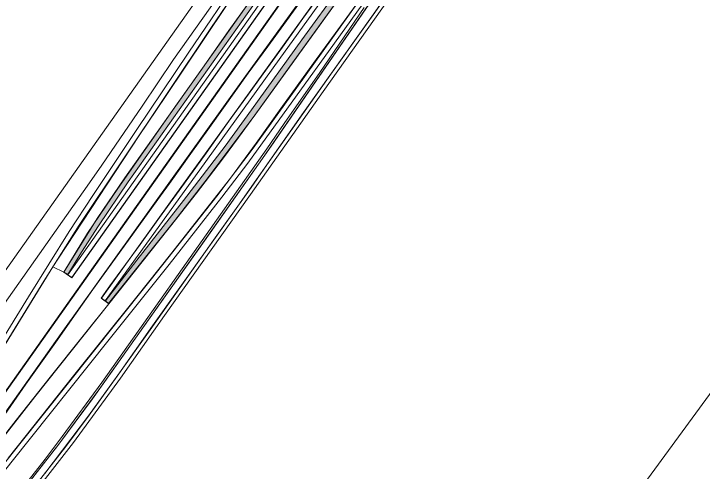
# Model space of a CAD drawing. Extents: x 2356431 to 2371438, y 6972864 to 6982525.
# Drawn here: x 2370448.4 to 2370511.5, y 6981435.2 to 6981477.2 of the extents above; entities that cross this region are included whole.
import ezdxf

# ---------------------------------------------------------------- set-up
doc = ezdxf.new("R2010")
doc.units = 0
doc.header["$LTSCALE"] = 5.6
for name, color, linetype, lineweight in [('1', 7, 'Continuous', 25), ('10', 7, 'Continuous', 13), ('11', 7, 'Continuous', 13), ('13', 7, 'Continuous', 13), ('62', 7, 'Continuous', 25), ('9', 7, 'Continuous', 13)]:
    doc.layers.add(name, color=color, linetype=linetype, lineweight=lineweight)

msp = doc.modelspace()

# ---------------------------------------------------------------- hatches: boundary and pattern name
at = {"layer": '10'}
for points in [[(2370452.949, 6981453.487), (2370455.997, 6981458.397), (2370458.545, 6981462.137), (2370478.706, 6981490.648), (2370479.097, 6981490.396), (2370458.844, 6981461.777), (2370456.128, 6981457.741), (2370454.577, 6981455.313), (2370453.325, 6981453.263)], [(2370456.753, 6981450.852), (2370459.632, 6981454.595), (2370463.92, 6981460.061), (2370467.737, 6981465.03), (2370470.141, 6981468.376), (2370474.749, 6981474.777), (2370478.274, 6981479.642), (2370478.686, 6981479.339), (2370470.528, 6981468.011), (2370466.078, 6981462.047), (2370463.114, 6981458.234), (2370457.046, 6981450.615)]]:
    msp.add_hatch(color=256, dxfattribs=at).paths.add_polyline_path(points)

# ---------------------------------------------------------------- linework, layer by layer
at = {"layer": '1', "lineweight": 13}
msp.add_lwpolyline([(2370359.058, 6981371.686), (2370521.887, 6981610.181), (2370526.335, 6981821.134), (2370603.448, 6981839.65), (2370623.649, 6981594.663), (2370420.032, 6981316.493)], close=True, dxfattribs=at)
at = {"layer": '10'}
for points in [[(2370502.07, 6981521.401), (2370503.399, 6981522.837), (2370504.782, 6981524.332), (2370507.283, 6981526.965), (2370498.731, 6981514.811), (2370491.472, 6981504.557), (2370389.594, 6981360.507), (2370388.304, 6981361.488), (2370394.025, 6981369.562), (2370406.452, 6981387.148), (2370413.815, 6981398.493), (2370439.499, 6981434.83), (2370446.459, 6981445.125), (2370451.934, 6981453.981), (2370452.933, 6981453.485), (2370453.674, 6981452.979)], [(2370453.319, 6981453.245), (2370490.495, 6981505.835), (2370490.733, 6981505.402), (2370453.681, 6981453.012)], [(2370389.594, 6981360.506), (2370403.112, 6981379.577), (2370416.673, 6981398.861), (2370436.092, 6981426.283), (2370455.306, 6981453.47), (2370469.701, 6981473.822), (2370481.401, 6981490.343), (2370491.266, 6981504.411), (2370491.807, 6981503.284), (2370484.764, 6981492.889), (2370481.708, 6981488.194), (2370469.195, 6981470.906), (2370452.703, 6981447.859), (2370436.819, 6981425.42), (2370390.583, 6981359.884)], [(2370456.404, 6981451.096), (2370462.732, 6981459.931), (2370469.373, 6981469.162), (2370475.504, 6981477.655), (2370483.061, 6981488.123), (2370487.582, 6981494.433), (2370490.05, 6981497.77), (2370492.821, 6981501.4), (2370493.043, 6981500.903), (2370487.88, 6981494.046), (2370480.606, 6981483.987), (2370472.67, 6981472.971), (2370465.414, 6981462.88), (2370456.743, 6981450.86)], [(2370452.949, 6981453.487), (2370455.997, 6981458.397), (2370458.545, 6981462.137), (2370478.706, 6981490.648), (2370479.097, 6981490.396), (2370458.844, 6981461.777), (2370456.128, 6981457.741), (2370454.577, 6981455.313), (2370453.325, 6981453.263)], [(2370456.753, 6981450.852), (2370459.632, 6981454.595), (2370463.92, 6981460.061), (2370467.737, 6981465.03), (2370470.141, 6981468.376), (2370474.749, 6981474.777), (2370478.274, 6981479.642), (2370478.686, 6981479.339), (2370470.528, 6981468.011), (2370466.078, 6981462.047), (2370463.114, 6981458.234), (2370457.046, 6981450.615)], [(2370417.801, 6981395.693), (2370427.07, 6981408.782), (2370436.818, 6981422.537), (2370439.787, 6981426.236), (2370448.92, 6981437.74), (2370457.708, 6981448.768), (2370460.983, 6981452.885), (2370466.978, 6981460.448), (2370470.304, 6981464.862), (2370474.287, 6981470.428), (2370479.992, 6981478.334), (2370480.341, 6981478.093), (2370477.208, 6981473.734), (2370474.741, 6981470.288), (2370469.813, 6981463.482), (2370467.438, 6981460.367), (2370462.594, 6981454.199), (2370456.984, 6981447.148), (2370448.211, 6981436.144), (2370442.846, 6981429.376), (2370437.286, 6981422.398), (2370432.567, 6981415.793), (2370427.12, 6981408.084), (2370418.197, 6981395.472)]]:
    msp.add_lwpolyline(points, close=True, dxfattribs=at)
for points in [[(2370430.962, 6981423.527), (2370439.54, 6981435.658), (2370444.282, 6981442.699), (2370446.133, 6981445.454), (2370449.705, 6981451.236), (2370453.431, 6981457.214), (2370455.607, 6981460.516), (2370459.588, 6981466.48), (2370464.405, 6981473.654), (2370469.146, 6981480.666), (2370475.582, 6981489.773), (2370477.05, 6981491.821), (2370477.397, 6981491.581), (2370474.371, 6981487.33), (2370469.58, 6981480.501), (2370466.492, 6981475.956), (2370454.337, 6981457.805), (2370451.126, 6981452.674), (2370446.549, 6981445.309), (2370439.695, 6981435.112)], [(2370448.767, 6981431.917), (2370453.119, 6981437.513), (2370455.273, 6981440.378), (2370457.989, 6981444.158), (2370461.062, 6981448.555), (2370468.878, 6981459.538), (2370474.911, 6981468.117), (2370481.17, 6981476.922), (2370486.549, 6981484.581), (2370489.821, 6981488.562), (2370485.91, 6981483.028), (2370483.446, 6981479.563), (2370476.727, 6981470.043), (2370470.057, 6981460.618), (2370462.183, 6981449.501), (2370458.141, 6981443.779), (2370453.828, 6981437.864), (2370448.706, 6981431.257)], [(2370446.954, 6981439.643), (2370449.461, 6981443.204), (2370452.357, 6981447.286), (2370454.073, 6981449.736), (2370455.612, 6981451.907), (2370457.289, 6981454.224), (2370459.43, 6981457.193), (2370461.572, 6981460.162), (2370462.617, 6981461.616), (2370464.583, 6981464.364), (2370466.305, 6981466.751), (2370469.848, 6981471.731), (2370471.65, 6981474.165), (2370473.343, 6981476.532), (2370477.354, 6981482.081)], [(2370469.596, 6981480.553), (2370462.249, 6981469.595), (2370459.858, 6981466.028), (2370452.449, 6981454.772), (2370451.934, 6981453.981), (2370452.933, 6981453.485), (2370455.114, 6981457.064), (2370457.898, 6981461.145), (2370460.397, 6981464.73), (2370463.334, 6981468.915), (2370465.597, 6981472.109), (2370468.067, 6981475.653), (2370472.633, 6981482.011)], [(2370476.723, 6981479.321), (2370474.844, 6981476.743), (2370472.975, 6981474.104), (2370471.2, 6981471.657), (2370469.865, 6981469.815), (2370468.059, 6981467.322), (2370465.826, 6981464.191), (2370463.754, 6981461.325), (2370461.716, 6981458.51), (2370459.938, 6981456.034), (2370457.157, 6981452.24), (2370456.375, 6981451.112), (2370457.071, 6981450.573), (2370454.826, 6981447.79), (2370451.688, 6981443.873), (2370448.584, 6981439.925), (2370446.626, 6981437.446)], [(2370481.501, 6981478.937), (2370477.893, 6981473.684), (2370471.939, 6981465.035), (2370466.352, 6981457.102), (2370460.189, 6981448.387), (2370456.145, 6981442.686), (2370452.404, 6981437.607), (2370449.009, 6981433.246)], [(2370449.334, 6981433.918), (2370451.226, 6981436.354), (2370452.806, 6981438.422), (2370456.44, 6981443.379), (2370460.288, 6981448.813), (2370464.894, 6981455.343), (2370471.543, 6981464.781), (2370473.137, 6981467.105), (2370476.4, 6981471.809), (2370480.476, 6981477.757)]]:
    msp.add_lwpolyline(points, dxfattribs=at)
at = {"layer": '11'}
for points in [[(2370486.466, 6981486.153), (2370471.168, 6981463.901), (2370457.374, 6981444.404), (2370455.584, 6981441.875), (2370452.501, 6981437.708), (2370446.961, 6981430.674)], [(2370451.211, 6981435.017), (2370455.218, 6981440.312), (2370457.887, 6981444.041), (2370460.867, 6981448.188), (2370466.653, 6981456.434), (2370470.119, 6981461.254), (2370471.537, 6981463.336), (2370477.431, 6981471.644), (2370482.892, 6981479.338)]]:
    msp.add_lwpolyline(points, dxfattribs=at)
at = {"layer": '13'}
for points in [[(2370513.261, 6981517.811), (2370508.083, 6981514.129), (2370503.825, 6981510.505), (2370501.415, 6981508.371), (2370499.491, 6981506.472), (2370497.524, 6981504.441), (2370495.949, 6981502.638), (2370493.289, 6981499.287), (2370491.754, 6981497.347), (2370490.525, 6981495.724), (2370489.184, 6981493.872), (2370486.735, 6981490.48), (2370485.146, 6981488.286), (2370482.382, 6981484.424), (2370477.639, 6981477.861), (2370473.67, 6981472.353), (2370470.459, 6981467.871), (2370468.955, 6981465.827), (2370467.502, 6981463.862), (2370465.117, 6981460.74), (2370463.314, 6981458.43), (2370457.061, 6981450.582), (2370450.288, 6981442.067), (2370446.679, 6981437.476)], [(2370447.842, 6981436.427), (2370453.825, 6981443.973), (2370459.506, 6981451.066), (2370462.85, 6981455.249), (2370465.628, 6981458.804), (2370466.63, 6981460.093), (2370468.212, 6981462.099), (2370470.581, 6981465.329), (2370472.828, 6981468.496), (2370475.843, 6981472.652), (2370479.714, 6981477.981)]]:
    msp.add_lwpolyline(points, dxfattribs=at)
at = {"layer": '9'}
msp.add_lwpolyline([(2370384.34, 6981364.221), (2370487.022, 6981509.443), (2370489.826, 6981513.373), (2370490.027, 6981513.681), (2370490.135, 6981513.905), (2370490.222, 6981514.114), (2370490.286, 6981514.276), (2370490.337, 6981514.462), (2370490.35, 6981514.567), (2370491.716, 6981513.552), (2370489.849, 6981510.91), (2370488.398, 6981508.842), (2370488.219, 6981508.605), (2370463.011, 6981472.988), (2370460.113, 6981468.722), (2370456.436, 6981463.311), (2370455.311, 6981461.677), (2370445.731, 6981448.139), (2370439.2, 6981438.9), (2370432.377, 6981429.262)], dxfattribs=at)

# ---------------------------------------------------------------- texts
at = {"layer": '62', "width": 1.5}
msp.add_text('ROLL 3', height=21.87, rotation=56.986, dxfattribs=at).set_placement((2370396.937, 6981453.509))

doc.saveas('drawing.dxf')
